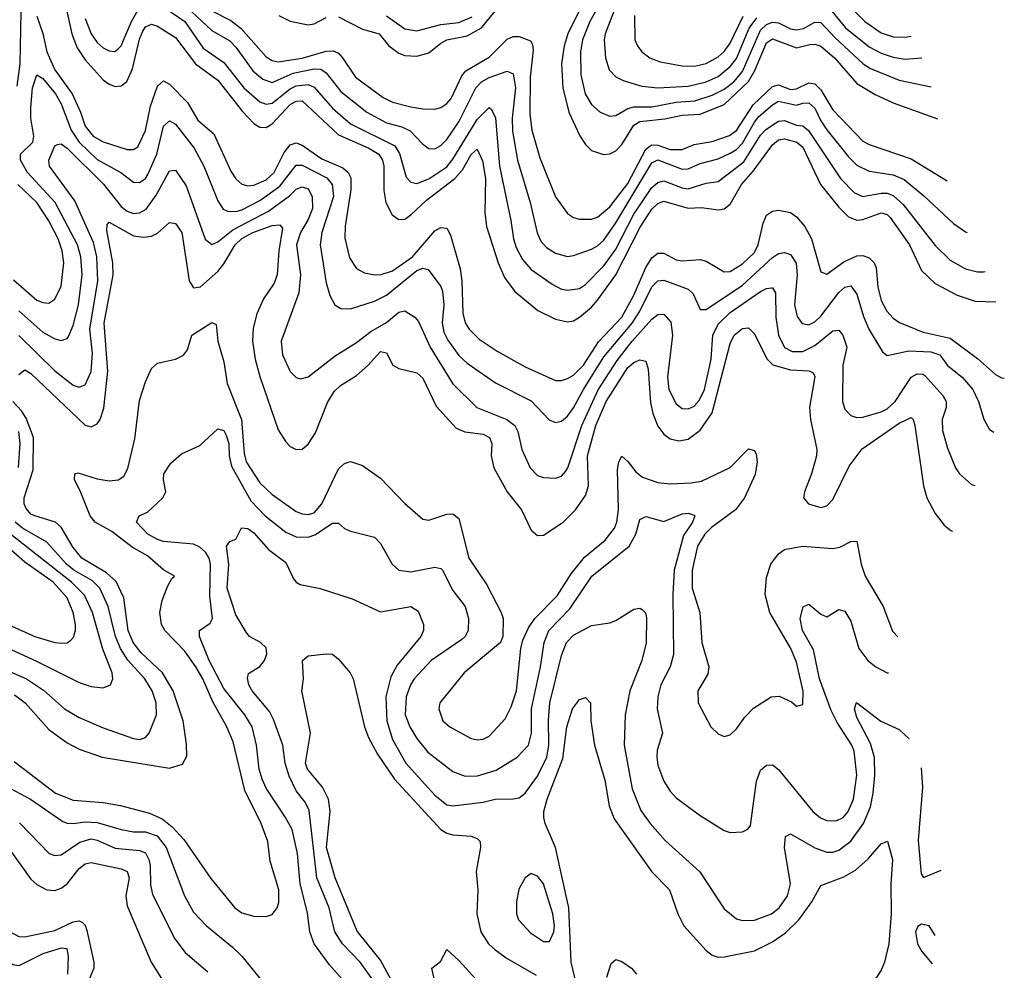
# Model space of a CAD drawing. Header units: inches. Extents: x 990535 to 1117859, y 769386 to 892122.
# Tile 438 of 656: x 1114593 to 1117859, y 794163 to 797317. Entities that reach past the tile are written whole.
import ezdxf

# ---------------------------------------------------------------- set-up
doc = ezdxf.new("R2010")
doc.units = ezdxf.units.IN
doc.header["$MEASUREMENT"] = 0
doc.layers.add('B1719', color=7, linetype='Continuous')

msp = doc.modelspace()

# ---------------------------------------------------------------- linework, layer by layer
at = {"layer": 'B1719', "color": 5}
for points, elevation in [([(1114739.7, 797390), (1114765.4, 797270), (1114783.6, 797223.6), (1114810, 797183.6), (1114870, 797116.8), (1114890, 797102.4), (1114910, 797095.2), (1114930, 797096.8), (1114948.9, 797111.1), (1114966.7, 797153.3), (1114990, 797251.8), (1115001.1, 797278.9), (1115010, 797293.3), (1115030, 797301.7), (1115050, 797294.7), (1115110, 797257.8), (1115176.3, 797170), (1115250, 797116.1), (1115331.5, 797011.5), (1115370, 796972.4), (1115390, 796959.6), (1115410, 796959.3), (1115430, 796971.1), (1115490, 797035.2), (1115510, 797045.8), (1115530, 797047.6), (1115650, 796934.7), (1115751.1, 796890), (1115784.1, 796870), (1115796.9, 796850), (1115800.6, 796830), (1115800.8, 796750), (1115807.5, 796710), (1115828.6, 796668.6), (1115850, 796653.4), (1115870, 796655), (1115890, 796668.7), (1115941.9, 796718.1), (1116036.7, 796790), (1116061.5, 796818.5), (1116090, 796868.9), (1116110, 796886.4), (1116127.7, 796847.7), (1116137.6, 796790), (1116136.3, 796676.3), (1116141.7, 796630), (1116179.9, 796510), (1116201.4, 796461.4), (1116235, 796415), (1116311.2, 796351.2), (1116370, 796322.4), (1116410, 796314.3), (1116430, 796317.3), (1116450, 796329.6), (1116490, 796363.2), (1116510, 796386.2), (1116570, 796470), (1116651.3, 796628.7), (1116690, 796687.8), (1116710, 796706.7), (1116730, 796714.7), (1116810, 796691.4), (1116853.9, 796693.9), (1116910, 796686.2), (1116930, 796688.5), (1116950, 796704.8), (1116986.9, 796770), (1117025.6, 796814.4), (1117090, 796901.5), (1117110, 796917.4), (1117130, 796920.9), (1117170.4, 796910.4), (1117190, 796893.5), (1117248.6, 796770), (1117310, 796694.2), (1117342.1, 796662.1), (1117370, 796651.6), (1117390, 796653.3), (1117450, 796676.1), (1117470, 796670.5), (1117480.7, 796660.7), (1117544.2, 796570), (1117584.2, 796484.2), (1117630, 796441.2), (1117702.3, 796402.3), (1117762.3, 796382.3), (1117830.5, 796380.4)], 3120), ([(1116527.9, 797390), (1116484.1, 797310), (1116460.1, 797250), (1116453.1, 797210), (1116453.8, 797133.8), (1116468.2, 797070), (1116490, 797035), (1116518.5, 797010), (1116550, 796996.6), (1116570, 796998.9), (1116610, 797022), (1116630, 797027.3), (1116690, 797027.1), (1116770, 797043.3), (1116832.6, 797047.4), (1116890, 797066.2), (1116930, 797085.7), (1116961.3, 797110), (1116990, 797145), (1117050, 797282.1), (1117070, 797300.3), (1117090, 797308.2), (1117110, 797306.5), (1117150, 797285.9), (1117170, 797283.1), (1117192.8, 797287.2), (1117230, 797308.6), (1117250, 797307.1), (1117296.9, 797256.9), (1117390.4, 797170.4), (1117414.8, 797154.8), (1117510, 797115.6), (1117616.5, 797093.9)], 3240), ([(1116583.6, 797396.4), (1116534.4, 797270), (1116531.5, 797250), (1116536.1, 797190), (1116548.3, 797150), (1116570, 797126.4), (1116594.3, 797114.3), (1116656.4, 797096.4), (1116710, 797090.1), (1116810, 797095.7), (1116870, 797109.8), (1116910, 797128.4), (1116950, 797161.4), (1116970, 797188.2), (1117012.1, 797287.9), (1117037.5, 797322.5)], 3260), ([(1117303.9, 797403.9), (1117396.5, 797310), (1117450, 797272.9), (1117490, 797259.7), (1117530, 797258.4), (1117549.8, 797262.1)], 3280), ([(1114810, 797320.2), (1114829.6, 797269.6), (1114850, 797240.4), (1114870, 797222.7), (1114890, 797213), (1114908.5, 797211.5), (1114920.1, 797219.9), (1114930, 797229.4), (1114963.6, 797310), (1114990, 797356.9)], 3140), ([(1115050, 797372.9), (1115140.7, 797310), (1115202, 797222), (1115270, 797175), (1115336.9, 797090), (1115390, 797043.7), (1115410, 797036.5), (1115430, 797039.4), (1115490, 797087.4), (1115510, 797097.3), (1115550, 797101.1), (1115570, 797092.9), (1115630, 797022.8), (1115690, 796970.8), (1115837.5, 796897.5), (1115852.5, 796872.5), (1115874.4, 796794.4), (1115890, 796777.6), (1115910, 796773.5), (1115950, 796788.3), (1116010, 796828.8), (1116030, 796853.6), (1116110, 796985.3), (1116150, 797024.7), (1116158.3, 797018.3), (1116171.4, 796991.4), (1116184, 796830), (1116222.5, 796650), (1116230.9, 796590), (1116240.2, 796560.2), (1116260.9, 796520.9), (1116290, 796487.2), (1116359.1, 796439.1), (1116390, 796422.9), (1116410, 796418.8), (1116450, 796424.8), (1116470, 796438.3), (1116530, 796499.7), (1116570, 796555.5), (1116630, 796671.2), (1116690, 796759.3), (1116710, 796776.4), (1116730, 796782.1), (1116790, 796758.3), (1116810, 796755.1), (1116870, 796773.7), (1116910, 796779.9), (1116994.7, 796845.3), (1117050, 796933.3), (1117068.1, 796951.9), (1117110, 796980.2), (1117130, 796982.3), (1117170, 796966.5), (1117190, 796964), (1117208.9, 796948.9), (1117316, 796790), (1117361.9, 796741.9), (1117390, 796729.7), (1117450, 796740.8), (1117470, 796740.7), (1117490, 796733.2), (1117523.2, 796703.2), (1117630, 796567.5), (1117679.1, 796519.1), (1117730, 796489.6), (1117770, 796479.6), (1117790, 796479.6), (1117794.9, 796480.6)], 3140), ([(1115130, 797374.4), (1115230, 797280.1), (1115290, 797246.7), (1115310, 797225.5), (1115366.3, 797146.3), (1115398.9, 797118.9), (1115430, 797108.3), (1115500.6, 797139.4), (1115570, 797153), (1115592, 797152), (1115610, 797140.1), (1115657.9, 797077.9), (1115744.4, 797010), (1115810, 796974.5), (1115860.6, 796960.6), (1115888, 796948), (1115930, 796903.2), (1115950, 796888.7), (1115970, 796887.6), (1115990, 796898.6), (1116010, 796919.3), (1116050, 796977.1), (1116106.1, 797090), (1116124.8, 797110), (1116150, 797124.2), (1116210, 797146), (1116230, 797136.5), (1116237.6, 797090), (1116226.4, 796990), (1116227.2, 796947.2), (1116244.3, 796850), (1116286.1, 796710), (1116309.4, 796609.4), (1116321.6, 796581.6), (1116340.7, 796560.7), (1116370, 796542), (1116410, 796531.2), (1116430, 796533.7), (1116490, 796555.4), (1116510, 796566.5), (1116530, 796585.3), (1116570, 796642.5), (1116690, 796841.8), (1116710, 796851.2), (1116790, 796821), (1116810, 796822.1), (1116850, 796839.7), (1116910, 796855.2), (1116950, 796873.7), (1116970, 796885.3), (1116990, 796906.5), (1117030, 796976.6), (1117045, 796995), (1117090, 797034.4), (1117110, 797045.8), (1117170, 797032.4), (1117190, 797039.7), (1117210, 797040.8), (1117230, 797023.3), (1117250, 796980.4), (1117270, 796951), (1117341.9, 796861.9), (1117370, 796834.3), (1117410, 796813.6), (1117490, 796801.4), (1117526.2, 796786.3), (1117592.2, 796732.2), (1117690, 796639.8), (1117730, 796612.4), (1117735.1, 796610.6)], 3160), ([(1115650, 797326), (1115730, 797285.4), (1115785.1, 797270), (1115817.5, 797230), (1115850, 797205.1), (1115870, 797198.2), (1115910, 797195.9), (1115950, 797206.7), (1115990, 797239.1), (1116010, 797249.4), (1116077.2, 797262.8), (1116124.4, 797290), (1116175, 797350)], 3220), ([(1116451, 797350), (1116411.1, 797270), (1116398.5, 797230), (1116390.1, 797170.1), (1116394.3, 797090), (1116414.6, 797010), (1116451, 796931), (1116470, 796902.2), (1116490, 796883), (1116529.1, 796869.1), (1116550, 796871.3), (1116570, 796881.7), (1116590, 796901.9), (1116630, 796966.7), (1116650, 796979.2), (1116732.4, 796987.6), (1116790, 796999.3), (1116850, 797003.4), (1116930, 797034.6), (1117010, 797110.9), (1117031.8, 797148.2), (1117070, 797239.6), (1117090, 797252.9), (1117170, 797222.8), (1117214.3, 797234.3), (1117230, 797235.2), (1117250, 797228.4), (1117295.2, 797190), (1117370, 797105.3), (1117430, 797068.1), (1117490, 797040.7), (1117636.9, 796988.1)], 3220), ([(1117277.2, 797357.2), (1117331.7, 797290), (1117410, 797226.9), (1117450, 797205.3), (1117490, 797191.8), (1117530, 797185.8), (1117585.2, 797190.3)], 3260), ([(1114584.3, 797095.7), (1114594.2, 797170), (1114597.9, 797342.1)], 3080), ([(1114650, 797327.8), (1114670, 797270.2), (1114683.2, 797210), (1114709.7, 797149.7), (1114766.9, 797070), (1114794.7, 797010), (1114810, 796963.7), (1114836.6, 796930), (1114870, 796911.5), (1114950, 796885.7), (1114970, 796886.2), (1114984.8, 796895.2), (1115010, 796949.2), (1115027.1, 797030), (1115050, 797096), (1115070, 797113.9), (1115090, 797102.3), (1115150, 797042.2), (1115183.6, 796983.6), (1115237.3, 796937.3), (1115293.6, 796813.6), (1115310, 796788), (1115330, 796770.7), (1115350, 796765.2), (1115370, 796767.6), (1115410, 796785.6), (1115437.2, 796810), (1115470, 796875.9), (1115490, 796901.1), (1115510, 796907.5), (1115530, 796900.4), (1115594.9, 796854.9), (1115664.7, 796824.7), (1115682.2, 796810), (1115691.5, 796791.5), (1115691.7, 796751.7), (1115672, 796632), (1115671.9, 796591.9), (1115686.8, 796526.8), (1115710, 796491), (1115736.2, 796476.2), (1115770, 796470.1), (1115791.6, 796471.6), (1115830, 796483.5), (1115896.1, 796530), (1115970, 796616.3), (1115990, 796627.5), (1116010, 796624.7), (1116022.1, 796602.1), (1116053.6, 796490), (1116059.4, 796450), (1116062.5, 796342.5), (1116070.8, 796310.8), (1116083.6, 796290), (1116116.7, 796256.7), (1116177.1, 796217.1), (1116270, 796164.5), (1116370, 796119.6), (1116390, 796119.1), (1116410, 796125.7), (1116430, 796137.5), (1116462.7, 796170), (1116512.8, 796247.2), (1116590, 796330), (1116630, 796402.6), (1116670, 796494.5), (1116690, 796526.6), (1116710, 796542.3), (1116730, 796542.1), (1116770, 796520.1), (1116790, 796516.3), (1116850, 796521.3), (1116870, 796515.4), (1116930, 796479.6), (1116950, 796481.6), (1116990, 796506), (1117030, 796543.7), (1117042.6, 796570), (1117058.8, 796641.2), (1117070, 796667.6), (1117090, 796681.7), (1117110, 796684.6), (1117150, 796677), (1117170, 796662.6), (1117197.4, 796630), (1117219.1, 796590), (1117250, 796480.3), (1117270, 796472.5), (1117326.4, 796513.6), (1117370, 796533.3), (1117390, 796533.8), (1117410, 796526.8), (1117427.3, 796510), (1117433.7, 796493.7), (1117439.2, 796430), (1117450, 796385.2), (1117469.2, 796349.2), (1117490, 796326.4), (1117511.5, 796311.5), (1117590, 796279.4), (1117679.6, 796259.6), (1117770, 796192.1), (1117830, 796139.5), (1117850, 796128.8), (1117858.8, 796127.4)], 3080), ([(1115230, 797345.7), (1115293.3, 797313.3), (1115327.5, 797287.5), (1115410, 797193.6), (1115430, 797180.7), (1115450, 797176.7), (1115530, 797188.7), (1115610, 797212.6), (1115632.7, 797212.7), (1115650, 797205), (1115663.9, 797190), (1115706.3, 797126.3), (1115798.5, 797058.5), (1115830, 797043.2), (1115890, 797027.1), (1115930, 797020.6), (1115970, 797020.1), (1115990, 797024.8), (1116010, 797037.9), (1116024.6, 797055.4), (1116059.9, 797130), (1116073.2, 797146.8), (1116150, 797192.7), (1116210, 797251.4), (1116230, 797260.5), (1116250, 797260.3), (1116286.9, 797246.9), (1116294.4, 797234.4), (1116295.8, 797215.8), (1116286, 797126), (1116284.6, 797004.6), (1116291.5, 796950), (1116318.7, 796858.7), (1116370, 796729.1), (1116410, 796673), (1116430, 796659.7), (1116450, 796654.4), (1116490, 796654.7), (1116510, 796661.3), (1116550, 796695.5), (1116610, 796773.5), (1116670, 796887.3), (1116682.6, 796897.4), (1116690, 796901.3), (1116710, 796900.4), (1116750, 796885.5), (1116790, 796885.6), (1116830, 796902.6), (1116890, 796911.9), (1116947.5, 796932.5), (1116970, 796949.4), (1117026.1, 797033.9), (1117090, 797095.3), (1117110, 797099.9), (1117150, 797085), (1117170, 797086.9), (1117210, 797106.6), (1117230, 797104.1), (1117250, 797083.7), (1117290, 797017.3), (1117390, 796913.1), (1117410, 796902.3), (1117550, 796854.4), (1117669.3, 796781.4)], 3180), ([(1115453, 797330), (1115490, 797311.1), (1115550, 797299.1), (1115570, 797303.2), (1115610, 797324.1)], 3220), ([(1115810, 797329.7), (1115870, 797286.6), (1115910, 797279.9), (1115990, 797300.7), (1116050, 797307), (1116094.3, 797325.7)], 3240), ([(1116631.8, 797330), (1116633.4, 797250), (1116641.6, 797230), (1116656.9, 797210), (1116683.6, 797190), (1116716.8, 797176.8), (1116790, 797163.9), (1116830, 797162.7), (1116870, 797171.6), (1116910, 797193.4), (1116930, 797210.9), (1116950, 797238.9), (1116992.1, 797327.9)], 3280), ([(1114590, 796350.9), (1114670, 796280.1), (1114710, 796257.9), (1114730, 796252.2), (1114750, 796258.6), (1114754.5, 796265.5), (1114770, 796301.5), (1114787.6, 796370), (1114800.4, 796470), (1114795.4, 796530), (1114785, 796570), (1114710.3, 796710), (1114619.3, 796810), (1114595.5, 796850), (1114596.2, 796870), (1114636.9, 796910), (1114639.9, 796930), (1114629.6, 796990), (1114630, 797024.7), (1114636, 797090), (1114650, 797133.2), (1114670, 797121.4), (1114711.8, 797070), (1114730, 797036.8), (1114763.5, 796950), (1114790.1, 796910), (1114850, 796852.7), (1114928, 796810), (1114970, 796777.3), (1114990, 796776.4), (1115010, 796790.1), (1115017.5, 796802.5), (1115047.5, 796870), (1115070, 796963.2), (1115090, 796980.9), (1115110, 796970.1), (1115171.6, 796890), (1115204.3, 796830), (1115250, 796715), (1115268.4, 796688.4), (1115281.7, 796681.7), (1115310, 796680.1), (1115330, 796685.5), (1115390, 796716.4), (1115455.5, 796764.5), (1115510, 796833.5), (1115530, 796834.4), (1115611.8, 796791.8), (1115629.7, 796770), (1115633.3, 796730), (1115595.2, 796610), (1115590.1, 796570), (1115610, 796443.8), (1115621.8, 796401.8), (1115637.8, 796370), (1115658.3, 796358.3), (1115690, 796357.6), (1115770, 796383), (1115810, 796402.9), (1115910, 796484.1), (1115930, 796492), (1115948, 796488), (1115990, 796431.3), (1115995.3, 796415.3), (1116000.2, 796370), (1115994.1, 796310), (1115999.8, 796279.8), (1116013.1, 796253.1), (1116050, 796202.3), (1116076.8, 796176.8), (1116171.2, 796111.2), (1116290, 796051.9), (1116348.7, 795988.7), (1116370, 795980.6), (1116390, 795984.2), (1116410, 796001.5), (1116430, 796028.3), (1116462.8, 796090), (1116530, 796198), (1116624.2, 796310), (1116650, 796350), (1116690, 796430.6), (1116710, 796450.6), (1116730, 796452.8), (1116810, 796422.4), (1116827.3, 796407.3), (1116850, 796354.9), (1116870, 796355.5), (1116990, 796435.8), (1117090, 796527.9), (1117110, 796541), (1117130, 796544.2), (1117150, 796537.7), (1117168.2, 796508.2), (1117171.4, 796470), (1117162.9, 796370), (1117171.7, 796331.7), (1117188.2, 796308.2), (1117210, 796304.6), (1117230, 796314), (1117250, 796333.3), (1117310, 796411.1), (1117330, 796428.9), (1117350, 796433.2), (1117370, 796406), (1117391.8, 796331.8), (1117409.5, 796289.5), (1117454.3, 796214.3), (1117470, 796202), (1117541.6, 796218.4), (1117615.1, 796215.1), (1117644.6, 796204.6), (1117670, 796169.6), (1117719.5, 796130), (1117754.3, 796090), (1117773.1, 796050), (1117791.2, 795991.2), (1117810, 795956.5), (1117824.1, 795947.8)], 3060), ([(1114590, 796268.6), (1114710, 796151.4), (1114770, 796103.9), (1114790, 796097.2), (1114810, 796104.8), (1114830, 796148.8), (1114834, 796210), (1114825.4, 796290), (1114852.2, 796450), (1114848.9, 796530), (1114837.3, 796577.3), (1114776, 796716), (1114691.7, 796830), (1114689.4, 796850), (1114710, 796898.2), (1114717.9, 796902.1), (1114730, 796905.1), (1114750, 796890.1), (1114871.1, 796771.1), (1114930, 796696.6), (1114950, 796681.2), (1114970, 796673.8), (1114990, 796675.2), (1115012.3, 796687.7), (1115046, 796734), (1115090, 796815.4), (1115110, 796817.1), (1115144.9, 796764.9), (1115208, 796588), (1115230, 796570.9), (1115250, 796579.8), (1115300.4, 796619.6), (1115418.4, 796681.6), (1115487.6, 796732.4), (1115510, 796754.1), (1115530, 796761.8), (1115550, 796755.3), (1115563.4, 796730), (1115563.7, 796690), (1115550, 796653.5), (1115524.7, 796610), (1115511.4, 796570), (1115524.2, 796470), (1115518.9, 796410), (1115460.1, 796250), (1115464.4, 796204.4), (1115490, 796149), (1115510, 796128.9), (1115524.5, 796124.5), (1115550, 796131.1), (1115638.9, 796201.1), (1115710, 796245.5), (1115758.2, 796281.8), (1115810, 796311.7), (1115850, 796345.7), (1115870.1, 796350.1), (1115903.6, 796330), (1115915.6, 796315.6), (1115954.6, 796230), (1116030, 796108.2), (1116109.4, 796029.4), (1116208.6, 795990), (1116235.5, 795970), (1116245.7, 795950), (1116258.1, 795890), (1116286.3, 795830), (1116310, 795804.1), (1116330, 795797.7), (1116370, 795795.9), (1116390, 795802.2), (1116402.9, 795817.1), (1116410.6, 795829.4), (1116457, 795970), (1116511.4, 796088.6), (1116574.4, 796185.6), (1116624.7, 796250), (1116690, 796322.6), (1116710, 796338.1), (1116730, 796339.8), (1116752.6, 796312.6), (1116757.9, 796270), (1116742.1, 796130), (1116746.1, 796090), (1116770, 796041.8), (1116790, 796026.9), (1116810, 796025.1), (1116830, 796034.8), (1116846.9, 796053.1), (1116864.8, 796090), (1116886.6, 796190), (1116891.8, 796270), (1116910, 796306.9), (1116950, 796345.1), (1117050, 796414.9), (1117070, 796425.1), (1117086.7, 796426.7), (1117090, 796426.4), (1117099.6, 796410), (1117100.5, 796330), (1117109.4, 796270), (1117130, 796228.7), (1117155.5, 796215.5), (1117190, 796215.9), (1117230, 796235.5), (1117290, 796284.2), (1117310, 796286.8), (1117323.5, 796270), (1117336.6, 796230), (1117323.7, 796170), (1117321.6, 796050), (1117330, 796024.9), (1117350, 796003.2), (1117370, 795996.8), (1117390, 795997.9), (1117450, 796015.1), (1117470, 796026), (1117496.6, 796050), (1117550, 796130.7), (1117570, 796141.5), (1117590, 796140.1), (1117595.5, 796135.5), (1117655.3, 796070), (1117666.4, 796050), (1117666, 796030), (1117652.7, 795990), (1117653.4, 795953.4), (1117670, 795894.9), (1117696.8, 795830), (1117710.2, 795810), (1117750, 795774.7), (1117761.2, 795771.3)], 3040), ([(1114572.9, 796452.9), (1114650, 796386.3), (1114670, 796377.7), (1114690, 796376.1), (1114710, 796389.3), (1114730, 796432.4), (1114739.5, 796510), (1114733.8, 796550), (1114721.1, 796590), (1114690, 796648.9), (1114650.2, 796710), (1114586.9, 796770)], 3080), ([(1114590, 796139.6), (1114610, 796155.1), (1114630, 796142.5), (1114810, 795971.4), (1114830, 795965.7), (1114850, 795975.5), (1114860.2, 795990), (1114871.9, 796028.1), (1114885.2, 796150), (1114872.9, 796310), (1114903.4, 796470), (1114901.7, 796510), (1114882.5, 796617.5), (1114882.6, 796637.4), (1114890, 796645), (1114970, 796599.3), (1115004.6, 796595.4), (1115030, 796598.8), (1115050, 796608.8), (1115090, 796644.1), (1115110, 796640.8), (1115130.8, 796610), (1115155.2, 796450), (1115170, 796426.6), (1115192.9, 796430), (1115250, 796481.6), (1115270, 796506.6), (1115307.7, 796570), (1115329.3, 796590.7), (1115366.3, 796610), (1115430, 796633.8), (1115455.9, 796635.9), (1115464.8, 796624.8), (1115452.7, 796550), (1115446.8, 796470), (1115437.1, 796442.9), (1115401.8, 796390), (1115379.8, 796340.2), (1115367.1, 796292.9), (1115365, 796250), (1115373.6, 796190), (1115390, 796132.3), (1115450, 795956), (1115475.5, 795915.5), (1115490, 795900.9), (1115510, 795890.1), (1115530, 795892.2), (1115550, 795907.8), (1115574.4, 795945.6), (1115613.4, 796046.6), (1115636.5, 796083.5), (1115657.6, 796102.4), (1115710, 796136.1), (1115748.9, 796170), (1115790, 796215.7), (1115810, 796211.6), (1115830.8, 796170.8), (1115850, 796159.3), (1115910, 796145), (1115930, 796126.8), (1115974.1, 796034.1), (1116041, 795961), (1116069, 795949), (1116130, 795941), (1116151.4, 795930), (1116159.1, 795910), (1116156.9, 795870), (1116165.1, 795830), (1116210, 795750.2), (1116257.4, 795690), (1116290, 795622.4), (1116310, 795604.7), (1116330, 795606.7), (1116395.6, 795650), (1116436, 795690), (1116470, 795737.7), (1116479.9, 795770), (1116476.7, 795870), (1116504.3, 795970), (1116538.4, 796050), (1116610, 796162.7), (1116630, 796179.2), (1116650, 796187.7), (1116670, 796183.9), (1116677.3, 796157.3), (1116685.5, 796045.5), (1116693.1, 796010), (1116710, 795968.5), (1116730, 795941.1), (1116750, 795926), (1116779.3, 795919.3), (1116810, 795925.3), (1116850, 795954.4), (1116890, 796011.8), (1116950, 796242.6), (1116962.9, 796270), (1116990, 796291.9), (1117010, 796294.7), (1117030, 796274.7), (1117070.8, 796190.8), (1117091.3, 796171.3), (1117150, 796154.6), (1117211.8, 796151.8), (1117225.2, 796145.2), (1117230, 796133), (1117213, 796030), (1117216, 795990), (1117236.6, 795890), (1117235.9, 795870), (1117219.2, 795810), (1117196.1, 795750), (1117193.2, 795730), (1117209.1, 795710), (1117250, 795697.6), (1117270, 795703.4), (1117290, 795724.2), (1117344.2, 795835.8), (1117387.4, 795892.6), (1117510, 795977.7), (1117550, 795996.3), (1117556.5, 795990), (1117562.3, 795970), (1117591.2, 795770), (1117601.5, 795730), (1117630, 795678.5), (1117659.8, 795639.8), (1117681.4, 795621.4), (1117687.3, 795619.8)], 3020), ([(1114575.1, 794855.1), (1114712.3, 794750), (1114770, 794727.1), (1114870, 794719.3), (1114927, 794710), (1115023.9, 794683.9), (1115065, 794665), (1115098.8, 794638.8), (1115137.2, 794597.2), (1115227.2, 794467.2), (1115306.8, 794370), (1115330, 794353.7), (1115370, 794342), (1115410, 794341.3), (1115430, 794347.6), (1115446.8, 794370), (1115452.6, 794387.4), (1115452.2, 794430), (1115424.3, 794524.3), (1115416.2, 794590), (1115393.4, 794650), (1115339.6, 794759.6), (1115300.5, 794920.5), (1115280.5, 794970), (1115233.4, 795053.4), (1115199.9, 795130), (1115176.9, 795170), (1115141.1, 795221.1), (1115074.2, 795290), (1115063.3, 795310), (1115058.3, 795350), (1115065.8, 795390), (1115083.6, 795436.4), (1115097.4, 795462.6), (1115106, 795470), (1115070, 795491.6), (1115017.4, 795537.4), (1114966.3, 795566.3), (1114898.3, 795618.3), (1114843.2, 795650), (1114826.5, 795670), (1114793.9, 795753.9), (1114775, 795790), (1114775.8, 795810), (1114786.5, 795813.5), (1114850, 795793), (1114890, 795786.2), (1114921, 795790), (1114938.1, 795801.9), (1114952.1, 795827.9), (1114974.6, 795925.4), (1114990, 796052.7), (1115010, 796115.5), (1115030, 796159.3), (1115050, 796177), (1115109.7, 796190.3), (1115136.2, 796203.8), (1115150, 796221), (1115164.2, 796270), (1115230, 796311.5), (1115245.1, 796305.1), (1115250.7, 796250), (1115270, 796180.9), (1115280.6, 796110), (1115328.3, 795990), (1115337.3, 795877.3), (1115343.8, 795850), (1115390, 795779.9), (1115430, 795741.7), (1115510, 795685.2), (1115530, 795676.6), (1115550, 795674.4), (1115570, 795680.8), (1115595.5, 795710), (1115650, 795826.9), (1115670, 795843.9), (1115690.2, 795850.2), (1115730, 795837.3), (1115790, 795795.3), (1115870, 795711.1), (1115930, 795659.1), (1115950, 795655.9), (1116010, 795676.3), (1116030, 795677.5), (1116050, 795661.1), (1116083.1, 795530), (1116142, 795442), (1116190.2, 795350), (1116196.5, 795330), (1116195.8, 795270), (1116187.8, 795250), (1116067.5, 795150), (1115987, 795050), (1115983, 795030), (1115996.9, 794990), (1116019.6, 794970), (1116090, 794931.6), (1116110, 794927.4), (1116130, 794929.5), (1116150, 794939.8), (1116203.2, 794996.8), (1116223, 795037), (1116241, 795090), (1116254.9, 795230), (1116262, 795258), (1116280.8, 795299.2), (1116302.1, 795330), (1116375.4, 795404.6), (1116421.7, 795478.3), (1116466.9, 795533.1), (1116535, 795590), (1116565.6, 795630), (1116574, 795650), (1116579.3, 795690), (1116575.8, 795824.2), (1116580.5, 795850), (1116590, 795867.9), (1116610, 795851.1), (1116636.5, 795816.5), (1116658.8, 795798.8), (1116710, 795780.8), (1116750, 795777.1), (1116820, 795780), (1116854.1, 795785.9), (1116949.4, 795830.6), (1117010, 795892.3), (1117030, 795887.4), (1117035.2, 795875.2), (1117039.3, 795850), (1117032.1, 795807.9), (1116997.5, 795730), (1116967.5, 795690), (1116887.8, 795632.2), (1116865, 795610), (1116841.2, 795570), (1116823.4, 795490), (1116823.1, 795430), (1116849.1, 795350), (1116855.9, 795250), (1116878.3, 795170), (1116875.2, 795144.8), (1116842.2, 795090), (1116842.9, 795050), (1116884.9, 794970), (1116910, 794946.7), (1116930, 794938.4), (1116950, 794944.4), (1116970, 794963.7), (1116997.8, 795002.2), (1117027.3, 795032.7), (1117085.1, 795070), (1117112.5, 795072.5), (1117153.3, 795053.3), (1117170, 795039.3), (1117190, 795044.7), (1117191.6, 795088.4), (1117170, 795184.7), (1117150.6, 795230), (1117081.3, 795350), (1117065.5, 795410), (1117070, 795465.7), (1117084.7, 795510), (1117110, 795544.9), (1117130, 795558.4), (1117189.9, 795570.1), (1117290, 795562.3), (1117313.6, 795566.4), (1117350, 795585.6), (1117370, 795586.4), (1117384.2, 795510), (1117396.8, 795470), (1117456.8, 795370), (1117487.8, 795287.8), (1117505.8, 795268.5)], 2980), ([(1114576.3, 795076.3), (1114610.6, 795050), (1114690, 794961.6), (1114750, 794917.9), (1114790, 794896.3), (1114866.4, 794870), (1115090, 794833.3), (1115133.2, 794846.8), (1115147.3, 794872.7), (1115146.6, 794913.4), (1115135.2, 794990), (1115102.2, 795090), (1115066.3, 795150), (1114995.6, 795215.6), (1114969.7, 795250), (1114953.2, 795290), (1114937.9, 795397.9), (1114912.6, 795452.6), (1114881.1, 795481.1), (1114798.7, 795530), (1114770, 795565.3), (1114730, 795633.4), (1114712.1, 795650), (1114642.9, 795670), (1114630, 795676.4), (1114614.3, 795694.3), (1114608, 795710), (1114607.5, 795730), (1114637.4, 795822.6), (1114638.8, 795930), (1114614.6, 795994.6), (1114599.3, 796019.3), (1114570.7, 796050)], 3020), ([(1114588.9, 795831.1), (1114594.6, 795910), (1114590.6, 795950)], 3040), ([(1115770, 794011.7), (1115620.4, 794180.4), (1115569.4, 794250), (1115555.7, 794290), (1115547.1, 794352.9), (1115522.8, 794450), (1115514.6, 794550), (1115496.2, 794630), (1115475.1, 794670), (1115410, 794767.4), (1115396.9, 794796.9), (1115387.2, 794830), (1115378.7, 794910), (1115364.5, 794970), (1115340.1, 795010), (1115270, 795097.8), (1115220.9, 795190), (1115189.3, 795270), (1115189.9, 795290.1), (1115225.3, 795314.7), (1115232.2, 795330), (1115223.8, 795403.8), (1115225.8, 795510), (1115221.2, 795530), (1115209.2, 795550), (1115190, 795566.9), (1115170, 795577), (1115070, 795585.2), (1115050, 795591.6), (1115017.5, 795610), (1114980.7, 795650), (1114989.3, 795670), (1115017.2, 795682.8), (1115068.3, 795730), (1115077.2, 795750), (1115069.8, 795790), (1115071.2, 795810), (1115094.5, 795845.5), (1115130, 795875.8), (1115190, 795904.2), (1115250, 795959.6), (1115270, 795954), (1115278, 795938), (1115287, 795910), (1115287.8, 795870), (1115295.2, 795835.2), (1115360, 795720), (1115406.7, 795670), (1115475.9, 795615.9), (1115510, 795600.4), (1115550, 795599.9), (1115572.2, 795607.8), (1115630, 795646.6), (1115650, 795645.8), (1115670, 795628.1), (1115690, 795619.7), (1115770, 795599.3), (1115790, 795578.5), (1115828.7, 795510), (1115850.6, 795490.6), (1115890, 795484.9), (1115970, 795500.1), (1115990, 795496), (1115995.1, 795490), (1116030, 795422.8), (1116070.1, 795370.1), (1116081.3, 795330), (1116080.6, 795290), (1116070.6, 795270), (1116060, 795260), (1115957.6, 795190), (1115901.2, 795130), (1115888.8, 795110), (1115875.1, 795070), (1115871.4, 795010), (1115887, 794970), (1115910, 794931.7), (1115946.9, 794886.9), (1116030, 794822.5), (1116070, 794806.4), (1116112, 794808), (1116173.8, 794826.2), (1116242.9, 794870), (1116280.4, 794910), (1116290.9, 794949.1), (1116290.8, 795030), (1116320.7, 795170), (1116332.7, 795250), (1116348, 795290), (1116417.7, 795362.3), (1116490.5, 795470), (1116614.4, 795570), (1116637, 795610), (1116650, 795658.4), (1116670, 795667.8), (1116730, 795652.2), (1116790, 795676.6), (1116810, 795679), (1116830, 795672.3), (1116831.9, 795670), (1116824.2, 795650), (1116794.7, 795605.3), (1116764.1, 795490), (1116759, 795410), (1116761.6, 795210), (1116750.7, 795170), (1116719.9, 795110), (1116709.6, 795070), (1116707.3, 795030), (1116724.6, 794950), (1116707.3, 794892.7), (1116705.9, 794870), (1116710, 794843.8), (1116729.4, 794790), (1116750, 794756.5), (1116770, 794734.7), (1116850, 794676.2), (1116930, 794626.5), (1116950, 794619.6), (1116990, 794622), (1117008.5, 794631.5), (1117016.6, 794643.4), (1117036.5, 794790), (1117050, 794826.3), (1117070, 794843.5), (1117090, 794844.2), (1117110, 794829.2), (1117224.2, 794690), (1117249, 794669), (1117270, 794659.3), (1117301.1, 794658.9), (1117324.2, 794670), (1117340.6, 794690), (1117358.3, 794730), (1117369.3, 794810), (1117360.4, 794890), (1117352.8, 794910), (1117304.8, 794984.8), (1117284.9, 795024.9), (1117246.3, 795130), (1117226.1, 795226.1), (1117189.4, 795290), (1117182, 795330), (1117191.7, 795368.3), (1117210, 795377.3), (1117250, 795343.7), (1117270, 795335.8), (1117310, 795359.5), (1117330, 795354.3), (1117350, 795320.5), (1117376.6, 795230), (1117406.5, 795190), (1117432.4, 795170), (1117470.1, 795150.1), (1117474.6, 795149.2)], 2960), ([(1114510, 795174.7), (1114615.9, 795130), (1114671.6, 795091.6), (1114741.4, 795030), (1114790, 795001.8), (1114870, 794967.3), (1114970, 794931.3), (1114990, 794928.6), (1115010, 794935.4), (1115022.4, 794950), (1115046.9, 795010), (1115046, 795050), (1115032.6, 795090), (1115008.3, 795130), (1114952.1, 795192.1), (1114926.8, 795230), (1114910.9, 795270), (1114886.4, 795370), (1114859.1, 795430), (1114834.3, 795454.3), (1114772.9, 795490), (1114747.9, 795510), (1114683.2, 795583.2), (1114601.8, 795630), (1114577.9, 795650)], 3040), ([(1114429.1, 795289.1), (1114648.5, 795188.5), (1114790, 795117.4), (1114830, 795104.5), (1114870, 795100.2), (1114894, 795110), (1114901.8, 795130), (1114899.2, 795150), (1114868.5, 795228.5), (1114834.1, 795350), (1114807.6, 795407.6), (1114765.3, 795450), (1114537.1, 795630)], 3060), ([(1115770, 794123.4), (1115721.8, 794190), (1115663.4, 794250), (1115638.4, 794290), (1115619.3, 794370), (1115578.1, 794470), (1115553.4, 794693.4), (1115540.3, 794720.3), (1115510, 794757.9), (1115486.3, 794806.3), (1115473, 794850), (1115465.3, 794910), (1115435.3, 794995.3), (1115421.3, 795021.3), (1115364.3, 795090), (1115353.2, 795110), (1115348.4, 795131.6), (1115352.2, 795147.8), (1115390, 795170.2), (1115404.9, 795190), (1115412.7, 795212.7), (1115410, 795232.7), (1115391.4, 795250), (1115355, 795270), (1115344.1, 795284.1), (1115310, 795341.8), (1115280.7, 795430), (1115287.1, 795510), (1115279.1, 795570), (1115290, 795584.9), (1115310, 795593.4), (1115329, 795631), (1115350, 795628.4), (1115370, 795614.1), (1115418.7, 795558.7), (1115475.2, 795515.2), (1115501.6, 795461.6), (1115510.2, 795450.2), (1115523.1, 795443.1), (1115590, 795429.2), (1115695.4, 795395.4), (1115790, 795352.4), (1115890, 795370.2), (1115914.7, 795354.7), (1115931.9, 795310), (1115932.8, 795290), (1115923.5, 795270), (1115845.5, 795174.5), (1115823.5, 795136.5), (1115807, 795070), (1115810.4, 794990), (1115830, 794928.2), (1115873.7, 794850), (1115970, 794744.1), (1116010, 794711.7), (1116030, 794708.8), (1116130, 794720.7), (1116170.6, 794730.6), (1116230, 794731.5), (1116250, 794735), (1116270, 794750.1), (1116310, 794806.4), (1116340.9, 794870), (1116348.4, 794910), (1116346.7, 794993.3), (1116351.2, 795050), (1116390, 795207.2), (1116406.2, 795250), (1116430, 795274.8), (1116490, 795306.8), (1116550, 795315.9), (1116570, 795323.2), (1116630, 795360.6), (1116650, 795364.2), (1116658.7, 795358.7), (1116668.7, 795348.7), (1116672.1, 795332.1), (1116670.4, 795249.6), (1116656, 795190), (1116616.3, 795090), (1116601.6, 795010), (1116597.9, 794910), (1116624.4, 794764.4), (1116653.2, 794693.2), (1116684.1, 794650), (1116733.9, 794593.9), (1116849.3, 794489.3), (1116930, 794366.5), (1116970, 794334), (1116990, 794328), (1117030, 794329), (1117086.6, 794350), (1117111.7, 794370), (1117139.2, 794410), (1117149.9, 794450), (1117129.5, 794570), (1117132.9, 794607.1), (1117150, 794615), (1117230, 794568.5), (1117270, 794555.2), (1117290, 794555.1), (1117310, 794561.5), (1117349.2, 794590.8), (1117392.1, 794650), (1117414.5, 794705.5), (1117423.7, 794750), (1117429.6, 794810), (1117428.7, 794868.7), (1117415.4, 794915.4), (1117370, 795001.3), (1117362.3, 795030), (1117368.6, 795051.4), (1117449, 794989), (1117510, 794961.5), (1117543, 794930.9)], 2940), ([(1114470, 795347.5), (1114642.8, 795270), (1114709.9, 795250.1), (1114732.4, 795247.6), (1114750, 795249.4), (1114762.4, 795257.6), (1114771.8, 795268.2), (1114777.7, 795290), (1114778.4, 795310), (1114770.6, 795350), (1114750, 795398.1), (1114703.5, 795450), (1114610, 795516.5), (1114506.7, 795606.7)], 3080), ([(1115869.2, 794049.2), (1115790, 794196), (1115712.3, 794292.3), (1115639, 794470), (1115611.1, 794570), (1115622.7, 794690), (1115617.5, 794730), (1115597.6, 794770), (1115547.7, 794830), (1115541.3, 794850), (1115557.2, 794950), (1115528.4, 795090), (1115534.4, 795130), (1115531, 795190), (1115550, 795206), (1115610, 795212.3), (1115630, 795212), (1115650, 795195.3), (1115689.2, 795150), (1115698.7, 795130), (1115736.2, 794970), (1115750, 794935.6), (1115779.7, 794879.7), (1115836.4, 794796.4), (1115990, 794629.3), (1116010, 794617.3), (1116030, 794612.1), (1116090, 794608.2), (1116110, 794600.2), (1116120.2, 794590), (1116121.9, 794570), (1116107.5, 794490), (1116112.5, 794430), (1116109.5, 794350), (1116122.6, 794290), (1116148.2, 794250), (1116170, 794230.1), (1116210, 794201.4), (1116306.2, 794146.2)], 2920), ([(1116469.9, 793990), (1116422.2, 794190), (1116414.9, 794370), (1116370, 794570), (1116335.5, 794650), (1116331.3, 794670), (1116331.7, 794690), (1116343, 794730), (1116394.4, 794865.6), (1116407.6, 794970), (1116426.3, 795030), (1116450, 795061.5), (1116470, 795068.2), (1116486.4, 795050), (1116487.9, 794990), (1116499.8, 794910), (1116533.7, 794793.7), (1116548.7, 794708.7), (1116564.9, 794664.9), (1116690, 794489.3), (1116747.8, 794430), (1116775.5, 794350), (1116796.1, 794310), (1116870, 794228.4), (1116890, 794212.4), (1116910, 794206.1), (1116930, 794207.6), (1117030, 794227.8), (1117090, 794257.3), (1117132.6, 794287.4), (1117177.6, 794330), (1117220.1, 794390), (1117250, 794444.4), (1117327, 794473), (1117365.5, 794494.5), (1117407.3, 794532.7), (1117450, 794582.3), (1117471.2, 794591.2), (1117487.6, 794530), (1117481.9, 794450), (1117483.8, 794350), (1117476, 794250), (1117461.2, 794190), (1117450, 794162.8), (1117402.8, 794090)], 2920), ([(1117582.8, 794834), (1117587.2, 794770), (1117573.5, 794593.5), (1117582.7, 794482.7), (1117590.7, 794470.7), (1117649.5, 794494.9)], 2940), ([(1114511.9, 794791.9), (1114628.8, 794730), (1114736.6, 794656.6), (1114750.7, 794650.7), (1114770, 794650.1), (1114810, 794655.7), (1114850, 794653.6), (1114930, 794629.7), (1114970, 794622.6), (1115010, 794621.9), (1115048.6, 794608.6), (1115078.7, 794570), (1115139.1, 794410), (1115170, 794355.2), (1115212.5, 794310), (1115299.3, 794239.3), (1115329.3, 794209.3), (1115410.9, 794110)], 2960), ([(1114591.9, 794651.9), (1114690.6, 794550.6), (1114710, 794543.9), (1114730, 794546.1), (1114792.4, 794587.6), (1114830, 794598.5), (1114850, 794594.3), (1114910, 794567.7), (1114990, 794559.7), (1115010, 794552.3), (1115021.7, 794530), (1115025.8, 794510), (1115026.8, 794446.8), (1115034, 794414), (1115107.3, 794267.3), (1115141.6, 794221.6), (1115217.5, 794157.5)], 2940), ([(1114554.7, 794570), (1114630, 794465.5), (1114650, 794447.7), (1114682.6, 794430), (1114710, 794427.4), (1114730, 794434.7), (1114750, 794450.1), (1114790, 794500.1), (1114810, 794515.4), (1114830, 794520.9), (1114930, 794498.9), (1114949.3, 794490), (1114955.8, 794470), (1114945.1, 794410), (1114950, 794376.9), (1115029.5, 794190), (1115104.7, 794070)], 2920), ([(1114404.2, 794130), (1114438.9, 794310), (1114450, 794341.3), (1114470, 794363.8), (1114490, 794358), (1114550, 794296.4), (1114590, 794274.6), (1114610, 794273.3), (1114710, 794294.3), (1114770, 794323.9), (1114790, 794327.1), (1114801.2, 794321.2), (1114810, 794312), (1114815.2, 794295.2), (1114838.8, 794190), (1114839.4, 794170), (1114805.9, 794090)], 2880), ([(1117583.9, 794316.1), (1117572.1, 794307.9), (1117564.4, 794290), (1117571.4, 794250), (1117585, 794225), (1117619, 794184.1)], 2940), ([(1117629.1, 794278.2), (1117610, 794309.7), (1117583.9, 794316.1)], 2940), ([(1114752.9, 794150), (1114755.2, 794210), (1114750, 794233.4), (1114730, 794236.3), (1114670, 794217.5), (1114590, 794177.2), (1114570, 794181.2), (1114530, 794207.3), (1114510, 794210.7), (1114490, 794197.8), (1114478.8, 794170), (1114467.4, 794110)], 2860), ([(1115970, 794125.1), (1115960.5, 794170), (1115988.3, 794191.7), (1116010, 794232), (1116050, 794195.4), (1116130, 794106.3)], 2880), ([(1116540.5, 794139.5), (1116554.9, 794185.1), (1116570, 794198.8), (1116590, 794192.2), (1116621.7, 794170), (1116639.3, 794150)], 2880)]:
    msp.add_lwpolyline(points, dxfattribs=dict(at, elevation=elevation))
at = {"layer": 'B1719', "color": 5, "elevation": 2940}
msp.add_lwpolyline([(1116290, 794484.2), (1116270, 794469.6), (1116248.4, 794431.6), (1116240.3, 794390), (1116240.3, 794350), (1116247.2, 794330), (1116286.7, 794286.7), (1116330, 794258.3), (1116350, 794258.8), (1116364.4, 794290), (1116367.2, 794310), (1116361.2, 794350), (1116330, 794449.7), (1116310, 794475.4)], close=True, dxfattribs=at)

doc.saveas('drawing.dxf')
